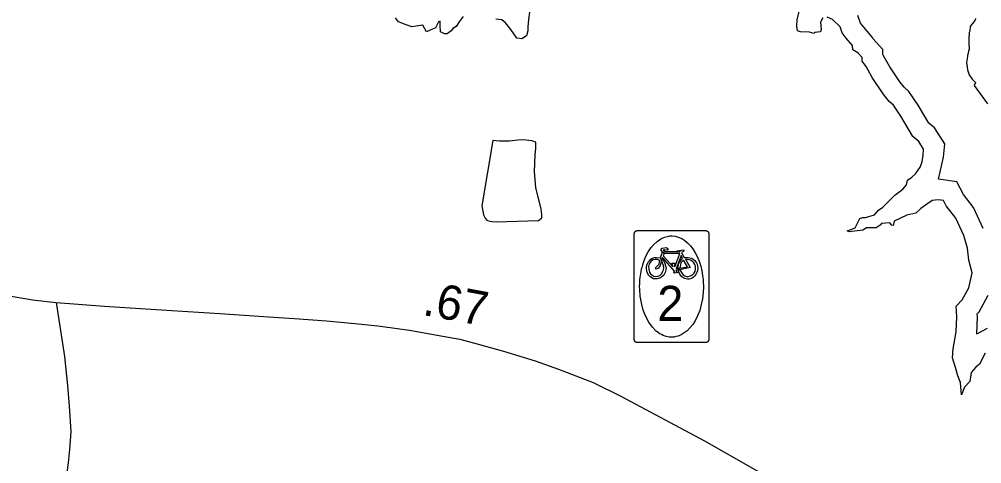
# Model space of a CAD drawing. Extents: x 1662474 to 1856135, y 779280 to 917889.
# Drawn here: x 1740276 to 1743779, y 791140 to 792759 of the extents above; entities that cross this region are included whole.
import ezdxf

# ---------------------------------------------------------------- set-up
doc = ezdxf.new("R2010")
doc.units = 0
for name, color, linetype in [('Exist Hydrographic Lake Shore', 7, 'Continuous'), ('Exist Hydrographic Pond Under 1500 Sq Ft', 7, 'Continuous'), ('Exist Road Primary NC Attributed', 7, 'Continuous'), ('Exist Road Primary NC Shield Bike CELL', 7, 'Continuous'), ('Exist Road Primary NC Shield Bike NC Label', 7, 'Continuous'), ('Exist Road Secondary Type 51 Attributed', 7, 'Continuous'), ('Old_Level_44', 7, 'Continuous'), ('Prop Guardrail', 7, 'Continuous')]:
    doc.layers.add(name, color=color, linetype=linetype)

msp = doc.modelspace()

# ---------------------------------------------------------------- linework, layer by layer
at = {"layer": 'Exist Hydrographic Lake Shore'}
for points in [[(1742133.1, 792785.1), (1742130.1, 792757.5), (1742127.2, 792730.8), (1742127.2, 792717), (1742122.2, 792698.3), (1742105.5, 792687.4), (1742086.7, 792689.4), (1742065, 792721.9), (1742046.3, 792745.6), (1742032.5, 792756.5), (1742010.8, 792759.4)], [(1743201.4, 792764.4), (1743192.6, 792747.6), (1743194.5, 792721), (1743192.6, 792713.1), (1743170.9, 792710.1), (1743168.9, 792707.2), (1743152.1, 792712.1), (1743119.6, 792713.1), (1743108.7, 792717), (1743105.8, 792733.8), (1743107.7, 792758.4), (1743120.1, 792804.8)], [(1741891.4, 792768.3), (1741877.6, 792749.6), (1741866.8, 792732.8), (1741853.9, 792724.9), (1741848, 792717), (1741834.2, 792706.2), (1741823.3, 792705.2), (1741809.5, 792713.1), (1741807.6, 792737.7), (1741807.6, 792751.5), (1741801.6, 792749.6), (1741790.8, 792727.9), (1741758.2, 792713.1), (1741745.4, 792737.7), (1741705.5, 792730.8), (1741683.8, 792738.7), (1741656.1, 792749.6), (1741645.3, 792763.4)], [(1743791.8, 791543.1), (1743771.1, 791502.7), (1743757.3, 791491.8), (1743740.6, 791473.1), (1743735.6, 791440.5), (1743716.9, 791418.8), (1743706, 791391.2), (1743702.1, 791436.6), (1743692.2, 791461.2), (1743684.3, 791490.8), (1743672.5, 791526.3), (1743675.4, 791558.9), (1743686.3, 791621.1), (1743688.3, 791675.3), (1743686.8, 791713.8), (1743708.5, 791737.5), (1743732.2, 791780.9), (1743744, 791835.1), (1743732.2, 791881.5), (1743727.2, 791924.9), (1743714.4, 791971.2), (1743684.8, 792034.4), (1743649.8, 792079.8), (1743639.9, 792098.5), (1743620.2, 792101.5), (1743598.5, 792099.5), (1743582.7, 792088.6), (1743558.1, 792069.9), (1743539.3, 792053.1), (1743506.8, 792045.2), (1743460.4, 792023.5), (1743457.4, 792007.7), (1743452.5, 792009.7), (1743444.6, 792017.6), (1743414, 792015.6), (1743409.1, 792009.7), (1743395.3, 791998.9), (1743359.8, 791998.9), (1743347, 791991), (1743327.2, 791988), (1743305.5, 791986), (1743297.6, 791985.1), (1743289.7, 791988), (1743302.6, 791992.9), (1743318.3, 791998.9), (1743324.3, 792011.7), (1743335.1, 792033.4), (1743346, 792037.3), (1743356.8, 792037.3), (1743389.4, 792047.2), (1743403.2, 792064), (1743419, 792074.8), (1743462.4, 792118.2), (1743492, 792139.9), (1743505.8, 792155.7), (1743508.7, 792172.5), (1743524.5, 792183.3), (1743538.3, 792196.2), (1743555.1, 792220.8), (1743563, 792239.6), (1743565.9, 792264.2), (1743567.9, 792285.9), (1743550.2, 792313.6), (1743528.5, 792332.3), (1743485.1, 792406.3), (1743457.9, 792445.7), (1743442.1, 792459.5), (1743420.4, 792487.2), (1743380, 792546.4), (1743358.3, 792586.8), (1743344.5, 792606.5), (1743344.5, 792619.4), (1743328.7, 792636.1), (1743310, 792647), (1743309, 792662.8), (1743285.3, 792690.4), (1743271.5, 792709.1), (1743263.6, 792730.8), (1743236, 792758.4), (1743217.2, 792766.3)]]:
    msp.add_lwpolyline(points, dxfattribs=at)
at = {"layer": 'Exist Hydrographic Pond Under 1500 Sq Ft'}
msp.add_lwpolyline([(1742092.2, 792318.3), (1742060.2, 792314.5), (1742024.3, 792314.8), (1742000.1, 792317), (1741960.1, 792079.3), (1741965.8, 792047.2), (1741971.8, 792035.2), (1741977.7, 792027.2), (1741983.9, 792025.1), (1741995.8, 792023), (1742011.8, 792020.8), (1742165.8, 792025.6), (1742177.9, 792035.5), (1742178.1, 792047.5), (1742176.2, 792067.5), (1742156.7, 792145.7), (1742151.4, 792203.8), (1742153.9, 792265.8), (1742155.9, 792287.8), (1742156.1, 792299.8), (1742156.1, 792311.7), (1742142.2, 792315.8), (1742110.2, 792320.1), (1742092.2, 792318.3)], dxfattribs=at)
at = {"layer": 'Exist Road Primary NC Attributed'}
for points in [[(1740226.1, 791754.5), (1740324.3, 791737.7), (1740410.6, 791728.1)], [(1740410.6, 791728.1), (1740586.4, 791713.7), (1740754.6, 791702.9), (1740889.6, 791695.3), (1741006.7, 791687), (1741183.1, 791675), (1741277.5, 791668.8), (1741394, 791661.2), (1741498, 791651.5), (1741581.4, 791642.6), (1741697.1, 791626.7), (1741797.7, 791608.8), (1741879.7, 791593.7), (1741951.4, 791575.1), (1742038.9, 791550.9), (1742153.3, 791515.5), (1742239.4, 791484.5), (1742364.8, 791435.9), (1742465.4, 791387), (1742770.6, 791223.7), (1743136.5, 791014.9)]]:
    msp.add_lwpolyline(points, dxfattribs=at)
at = {"layer": 'Exist Road Primary NC Shield Bike CELL'}
for points in [[(1742524.6, 791989.2), (1742525.5, 791989.2), (1742558.5, 791989.2), (1742741.9, 791989.2), (1742774.9, 791989.2), (1742776.1, 791989.1), (1742776.7, 791989), (1742777.4, 791988.9), (1742778.2, 791988.7), (1742778.9, 791988.4), (1742780.2, 791987.7), (1742780.8, 791987.3), (1742781.4, 791986.9), (1742782.2, 791986.3), (1742783.1, 791985.3), (1742783.7, 791984.5), (1742784, 791984), (1742784.2, 791983.7), (1742784.5, 791983.2), (1742784.7, 791982.7), (1742784.9, 791982.3), (1742785.1, 791981.5), (1742785.4, 791980.6), (1742785.5, 791979.7), (1742785.6, 791979.3), (1742785.6, 791978.9), (1742785.6, 791945.5), (1742785.6, 791625.6), (1742785.6, 791592.5), (1742785.5, 791591.3), (1742785.4, 791590.7), (1742785.2, 791589.9), (1742785, 791589.2), (1742784.8, 791588.5), (1742784.1, 791587.2), (1742783.7, 791586.6), (1742783.3, 791585.9), (1742782.7, 791585.2), (1742782.2, 791584.8), (1742781.7, 791584.3), (1742781.3, 791584), (1742780.8, 791583.7), (1742780.4, 791583.4), (1742780, 791583.2), (1742779.5, 791582.9), (1742778.7, 791582.5), (1742777.9, 791582.3), (1742777, 791582), (1742776.5, 791581.9), (1742776.1, 791581.9), (1742775.7, 791581.8), (1742775.3, 791581.8), (1742774.8, 791581.8), (1742741.8, 791581.8), (1742558.5, 791581.8), (1742525.5, 791581.8), (1742524.9, 791581.8), (1742524.3, 791581.9), (1742523.7, 791582), (1742522.9, 791582.1), (1742522.2, 791582.3), (1742521.5, 791582.6), (1742520.8, 791583), (1742520.1, 791583.3), (1742519.5, 791583.7), (1742518.9, 791584.1), (1742518.6, 791584.4), (1742518.2, 791584.7), (1742517.9, 791585), (1742517.5, 791585.4), (1742517.2, 791585.8), (1742516.8, 791586.3), (1742516.5, 791586.7), (1742516.3, 791587.2), (1742515.9, 791587.7), (1742515.7, 791588.2), (1742515.5, 791588.8), (1742515.4, 791589.1), (1742515.3, 791589.4), (1742515.2, 791589.6), (1742515.1, 791589.8), (1742515.1, 791590), (1742515, 791590.3), (1742515, 791590.5), (1742514.9, 791590.8), (1742514.9, 791591), (1742514.8, 791591.3), (1742514.8, 791591.5), (1742514.8, 791591.7), (1742514.8, 791592.4), (1742514.7, 791625.5), (1742514.7, 791945.5), (1742514.7, 791978.5), (1742514.8, 791979.7), (1742514.9, 791980.3), (1742515.1, 791981.1), (1742515.3, 791981.8), (1742515.6, 791982.5), (1742516.2, 791983.8), (1742516.6, 791984.4), (1742517.1, 791985.1), (1742517.7, 791985.8), (1742518.7, 791986.7), (1742519.5, 791987.3), (1742519.9, 791987.6), (1742520.3, 791987.8), (1742520.8, 791988.1), (1742521.2, 791988.3), (1742521.7, 791988.5), (1742522.4, 791988.7), (1742523.4, 791989), (1742524.3, 791989.1)], [(1742650.1, 791601.3), (1742645.5, 791601.5), (1742641.1, 791601.9), (1742631.1, 791603.6), (1742619.9, 791607.7), (1742613.4, 791610.9), (1742608.1, 791613.9), (1742602.4, 791617.7), (1742594.4, 791623.6), (1742580.7, 791637.5), (1742567.2, 791655.5), (1742555.3, 791678.7), (1742547.1, 791699.5), (1742541.8, 791720), (1742536.2, 791750.8), (1742534.3, 791775.2), (1742534.2, 791787.1), (1742534.4, 791795.8), (1742534.7, 791801.9), (1742535.4, 791811.3), (1742536.8, 791825.6), (1742539.4, 791840.2), (1742541.4, 791849.6), (1742542.8, 791854.8), (1742545.5, 791864.5), (1742548, 791872.9), (1742555.9, 791893.5), (1742565.7, 791912), (1742576.5, 791927.6), (1742586.1, 791939.3), (1742597.6, 791950.1), (1742606.5, 791956.1), (1742611.1, 791958.9), (1742616.3, 791961.7), (1742624.9, 791965.6), (1742635.3, 791968.2), (1742644.6, 791969.7), (1742652.3, 791969.9), (1742663.2, 791968.8), (1742674.6, 791965.7), (1742687.6, 791960.1), (1742698.9, 791953.1), (1742708.6, 791944.9), (1742719.3, 791933.8), (1742728, 791922.5), (1742736.6, 791908.6), (1742743.7, 791895), (1742750.8, 791877.7), (1742756.4, 791859.7), (1742760.4, 791842.6), (1742763.4, 791826), (1742764.9, 791811.5), (1742765.5, 791803.3), (1742766.4, 791784.4), (1742765.5, 791764), (1742762.8, 791740.4), (1742758.5, 791719.8), (1742752.7, 791698.9), (1742744.8, 791678.7), (1742735.7, 791661.2), (1742727.2, 791648), (1742718.3, 791636.5), (1742707.1, 791624.8), (1742696.8, 791616.6), (1742685.5, 791610), (1742674.1, 791605.1), (1742667, 791603.2), (1742662.8, 791602.5), (1742659.4, 791601.8), (1742655.5, 791601.6)], [(1742669.6, 791916), (1742693.7, 791918.8), (1742695.5, 791917), (1742694.1, 791913.3), (1742688.1, 791911.4), (1742686.6, 791908.2), (1742696.7, 791891.1), (1742711.2, 791891.7), (1742724, 791888.9), (1742735.3, 791880.3), (1742740.6, 791871.8), (1742743.2, 791867.1), (1742745, 791859.4), (1742745.4, 791851.2), (1742744.4, 791842.6), (1742742.6, 791836.2), (1742738.9, 791829.3), (1742735.4, 791824.1), (1742728.7, 791818.7), (1742722.6, 791815.1), (1742714.2, 791813), (1742708.9, 791812.8), (1742698.1, 791814.5), (1742691.3, 791818), (1742687.9, 791820.8), (1742682.7, 791827.3), (1742679.3, 791833.4), (1742674.7, 791845.6), (1742673.6, 791851.4), (1742681, 791846.1), (1742686.8, 791836.3), (1742691, 791829.5), (1742696.3, 791825.8), (1742704.5, 791822.4), (1742710.6, 791822.3), (1742718.7, 791824.1), (1742726.2, 791828.4), (1742731.7, 791833.7), (1742736, 791840.8), (1742737.4, 791850.9), (1742737.1, 791859), (1742735.3, 791865.8), (1742731.8, 791871.9), (1742728.2, 791876.1), (1742722.2, 791880.7), (1742716.5, 791882.5), (1742707.2, 791884.3), (1742700.7, 791884.9), (1742718.2, 791855.4), (1742681, 791846.1), (1742673.6, 791851.4), (1742707.8, 791857.6), (1742693.6, 791882.1), (1742683.7, 791871.5), (1742680.9, 791852.9), (1742673.6, 791851.4), (1742674, 791859.3), (1742677.1, 791871.1), (1742682.6, 791879.2), (1742690.3, 791888.2), (1742685.4, 791898.7), (1742666.6, 791850.7), (1742673.8, 791851.5), (1742674.7, 791845.6), (1742666.2, 791844.6), (1742668.1, 791839.4), (1742673.1, 791836.7), (1742660.5, 791833.8), (1742657.4, 791837.7), (1742662, 791840.2), (1742617.3, 791891.2), (1742615.6, 791886.4), (1742621.8, 791878.1), (1742625.9, 791870), (1742628.7, 791861.5), (1742630.1, 791854), (1742629.3, 791846.5), (1742627.2, 791836.7), (1742622.3, 791827.7), (1742615.5, 791821), (1742607.7, 791816.2), (1742598.1, 791813.9), (1742591.1, 791813.3), (1742584, 791814.2), (1742571.7, 791821.7), (1742567.6, 791826.2), (1742561.9, 791836.6), (1742559.5, 791849.6), (1742559.3, 791858.8), (1742561.7, 791866.9), (1742565.3, 791874.3), (1742569.5, 791879.6), (1742575.5, 791885.5), (1742580.9, 791888.9), (1742587.7, 791891), (1742594.7, 791891.6), (1742610, 791889.9), (1742613.5, 791881.7), (1742608.8, 791862.8), (1742602.8, 791852.8), (1742593.9, 791848.7), (1742590.4, 791852.2), (1742604.7, 791866.7), (1742607.8, 791880.4), (1742604.6, 791881.8), (1742598.6, 791883.8), (1742589, 791884), (1742583.6, 791882.4), (1742576.2, 791878), (1742569.1, 791868.7), (1742566, 791859.1), (1742567.2, 791848.4), (1742570, 791838.4), (1742573.5, 791832), (1742578.5, 791828.1), (1742585.8, 791823.6), (1742592.3, 791822.4), (1742600.3, 791822.9), (1742608.1, 791826.3), (1742614.8, 791833), (1742619.1, 791841.2), (1742621.5, 791847), (1742622.2, 791854.4), (1742621.2, 791862.3), (1742617.4, 791871.3), (1742610, 791889.9), (1742617.7, 791911.7), (1742623.1, 791906), (1742620.1, 791897.4), (1742655.8, 791857.6), (1742654.7, 791862.7), (1742651, 791869), (1742652.6, 791870.4), (1742662.9, 791870.4), (1742660.9, 791863.1), (1742662, 791857.9), (1742680.9, 791905.6), (1742623.1, 791906), (1742617.7, 791911.7), (1742611, 791918.8), (1742616.7, 791925.5), (1742632, 791927.4), (1742638.1, 791922.7), (1742634.9, 791918.4), (1742625.6, 791919.4), (1742619.2, 791918), (1742620.6, 791916.7), (1742623.9, 791916.7), (1742622.4, 791913.5), (1742681.7, 791912.9), (1742682.1, 791914.4)]]:
    msp.add_lwpolyline(points, close=True, dxfattribs=at)
at = {"layer": 'Exist Road Secondary Type 51 Attributed'}
msp.add_lwpolyline([(1740410.6, 791728.1), (1740440.2, 791530.8), (1740451.4, 791425.3), (1740457.8, 791350.2), (1740464.1, 791257.5), (1740459.1, 791192.4), (1740454.7, 791143.8), (1740445.9, 791082.1), (1740408.4, 790924.3), (1740384.1, 790836.8)], dxfattribs=at)
at = {"layer": 'Old_Level_44'}
for points in [[(1743785, 791997.3), (1743749.2, 792073.7), (1743713.1, 792120.4), (1743688.6, 792167), (1743622.4, 792177), (1743640.5, 792256.4), (1743644.9, 792304.8), (1743607.4, 792363.2), (1743586.9, 792380.9), (1743548.4, 792446.6), (1743514.4, 792496), (1743496.8, 792511.4), (1743481, 792531.5), (1743444.2, 792585.4), (1743422.3, 792626.2), (1743419.5, 792630.2), (1743419.5, 792649.1), (1743382.5, 792688.4), (1743382.3, 792692.5), (1743344, 792737.1), (1743338.3, 792744.9), (1743328.4, 792772.1)], [(1743757.2, 792761.3), (1743754.9, 792755.9), (1743753, 792753.2), (1743750.6, 792749.5), (1743736.9, 792732.1), (1743735.5, 792714.9), (1743734, 792710), (1743733.5, 792700.1), (1743732.8, 792696.4), (1743732.2, 792685.3), (1743732.2, 792676.9), (1743732.6, 792665), (1743733.6, 792655.9), (1743733.9, 792649.8), (1743731.2, 792642.2), (1743728.3, 792630.2), (1743728, 792627.3), (1743727, 792623.8), (1743723.7, 792601.4), (1743726.4, 792585.1), (1743728, 792575), (1743733.8, 792556.4), (1743744.8, 792540.4), (1743756.2, 792528)], [(1743756.2, 792528), (1743752.1, 792518.2), (1743799.9, 792450.6)], [(1743798.5, 791632.8), (1743760.8, 791611.7), (1743761.1, 791613.2), (1743763.3, 791675.4), (1743762.9, 791685.8), (1743770, 791693.5), (1743803.2, 791754.4)]]:
    msp.add_lwpolyline(points, dxfattribs=at)

# ---------------------------------------------------------------- texts
at = {"layer": 'Exist Road Primary NC Shield Bike NC Label'}
msp.add_text('2', height=127.5, dxfattribs=at).set_placement((1742598.5, 791660.8))
at = {"layer": 'Prop Guardrail'}
msp.add_text('.67', height=125, rotation=349.5258, dxfattribs=at).set_placement((1741740.6, 791683))

doc.saveas('drawing.dxf')
